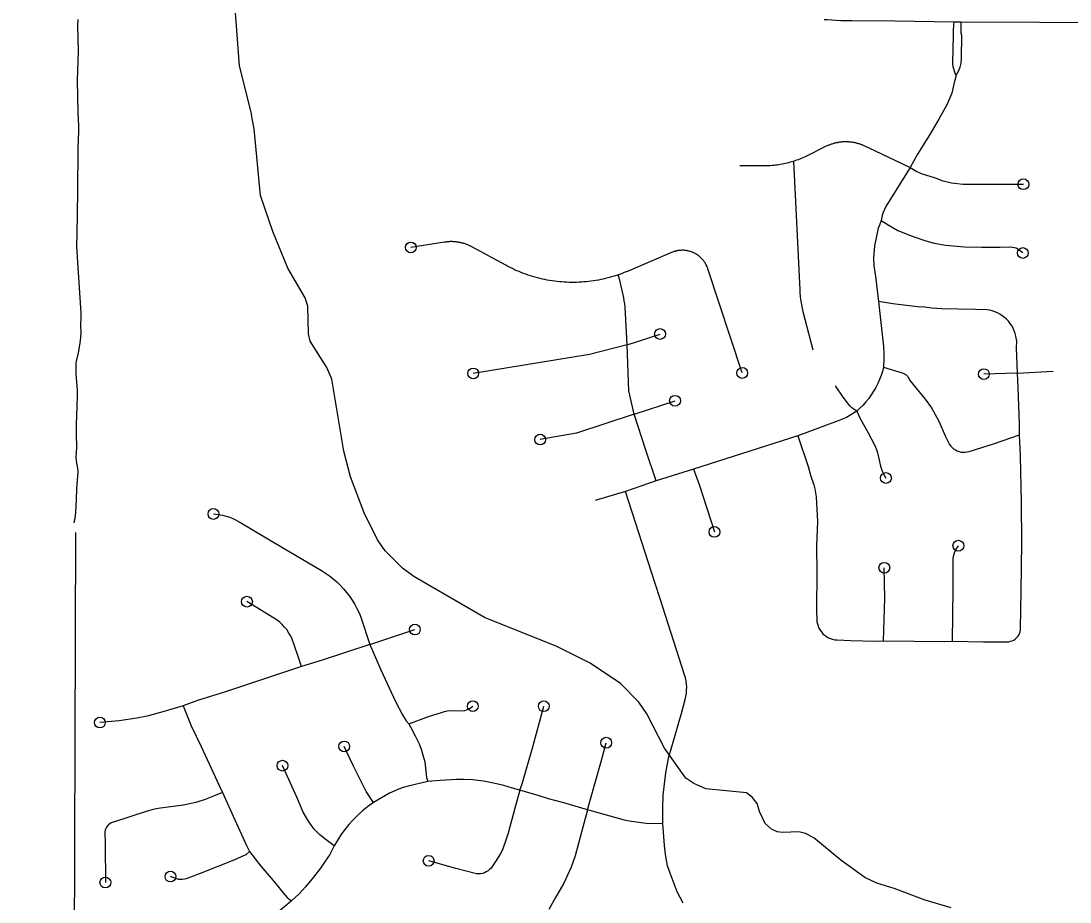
# Model space of a CAD drawing. Extents: x -19 to 366, y -4 to 359.
# Drawn here: x 145.551 to 146.47, y 185.206 to 185.978 of the extents above; entities that cross this region are included whole.
import ezdxf

# ---------------------------------------------------------------- set-up
doc = ezdxf.new("R2010")
doc.units = 0
for name, color, linetype in [('Level 2', 7, 'Continuous'), ('Level 33', 7, 'Continuous'), ('Level 35', 7, 'Continuous'), ('Level 60', 7, 'Continuous')]:
    doc.layers.add(name, color=color, linetype=linetype)

msp = doc.modelspace()

# ---------------------------------------------------------------- linework, layer by layer
at = {"layer": 'Level 2'}
msp.add_lwpolyline([(145.59872, 185.53005), (145.59673, 184.89025), (145.59671, 184.86838), (145.59206, 184.62506), (145.58949, 184.26154)], dxfattribs=at)
at = {"layer": 'Level 33'}
for points in [[(145.6007, 185.97973), (145.6005, 185.97406), (145.60084, 185.95145), (145.60028, 185.93533), (145.60018, 185.92624), (145.60062, 185.89792), (145.60112, 185.88655), (145.60118, 185.88146), (145.60069, 185.8671), (145.60041, 185.82823), (145.59981, 185.79113), (145.59951, 185.78135), (145.60025, 185.76671), (145.60328, 185.72262), (145.60335, 185.71874), (145.60309, 185.71162), (145.6032, 185.70525), (145.60296, 185.70091), (145.60234, 185.69604), (145.60087, 185.68736), (145.59949, 185.68135), (145.59903, 185.67848), (145.59879, 185.67559), (145.59893, 185.66846), (145.59995, 185.65502), (145.60011, 185.65046), (145.59991, 185.64043), (145.59933, 185.62495), (145.59933, 185.61621), (145.5996, 185.60466), (145.59905, 185.5955), (145.59954, 185.59088), (145.60044, 185.58631), (145.60065, 185.58317), (145.59948, 185.56849), (145.59931, 185.55832), (145.59875, 185.54825), (145.5983, 185.5444), (145.59717, 185.53846)], [(146.36823, 185.97731), (146.31679, 185.97811), (146.27891, 185.97849), (146.27157, 185.97856), (146.26932, 185.97854), (146.25741, 185.97929), (146.25486, 185.9793)], [(146.36823, 185.97731), (146.36805, 185.97551), (146.36786, 185.96902), (146.36767, 185.96603), (146.36714, 185.94098), (146.3674, 185.93848), (146.36882, 185.93371), (146.37024, 185.93059)], [(146.37444, 185.97725), (146.36823, 185.97731)], [(146.37444, 185.97725), (146.37448, 185.96792), (146.37506, 185.96587), (146.3747, 185.94564), (146.37435, 185.9413), (146.37351, 185.9377), (146.37235, 185.9347), (146.37024, 185.93059)], [(146.61049, 185.97545), (146.60514, 185.97554), (146.58655, 185.97537), (146.55577, 185.97585), (146.53169, 185.97647), (146.48106, 185.97654), (146.44337, 185.97694), (146.37444, 185.97725)], [(146.37024, 185.93059), (146.37023, 185.92938), (146.36906, 185.92569), (146.36652, 185.91494), (146.3622, 185.90479), (146.35553, 185.89284), (146.34721, 185.87873), (146.33664, 185.86157), (146.33003, 185.84989)], [(146.22797, 185.85558), (146.22935, 185.85604), (146.23076, 185.85653), (146.23214, 185.85704), (146.23355, 185.85758), (146.23493, 185.85814), (146.23628, 185.85873), (146.23764, 185.85934), (146.23955, 185.86025), (146.2569, 185.86877), (146.25753, 185.86907), (146.25813, 185.86934), (146.25874, 185.86961), (146.25935, 185.86987), (146.25996, 185.87011), (146.26059, 185.87034), (146.2612, 185.87056), (146.26183, 185.87077), (146.26247, 185.87097), (146.2631, 185.87116), (146.26374, 185.87134), (146.26437, 185.87151), (146.26503, 185.87166), (146.26566, 185.87181), (146.26632, 185.87194), (146.26696, 185.87206), (146.26762, 185.87217), (146.26825, 185.87227), (146.26891, 185.87236), (146.26958, 185.87243), (146.27024, 185.8725), (146.2709, 185.87255), (146.27156, 185.87259), (146.27222, 185.87262), (146.27289, 185.87264), (146.27355, 185.87264), (146.27419, 185.87264), (146.27485, 185.87262), (146.27552, 185.8726), (146.27618, 185.87256), (146.27684, 185.87251), (146.27749, 185.87244), (146.27815, 185.87237), (146.27882, 185.87228), (146.27946, 185.87219), (146.28013, 185.87208), (146.28077, 185.87196), (146.28141, 185.87183), (146.28206, 185.87169), (146.2827, 185.87153), (146.28334, 185.87136), (146.28399, 185.87119), (146.28461, 185.87101), (146.28526, 185.87081), (146.28588, 185.8706), (146.2865, 185.87038), (146.28712, 185.87015), (146.28772, 185.86991), (146.28835, 185.86965), (146.28894, 185.86939), (146.28955, 185.86912), (146.29015, 185.86883), (146.29873, 185.86466), (146.33003, 185.84989)], [(146.18092, 185.85164), (146.18428, 185.85162), (146.20159, 185.85153), (146.20308, 185.85154), (146.20455, 185.85157), (146.20604, 185.85163), (146.20753, 185.85171), (146.20902, 185.85182), (146.21051, 185.85196), (146.21197, 185.85212), (146.21346, 185.8523), (146.21492, 185.85251), (146.21638, 185.85276), (146.21786, 185.85302), (146.21932, 185.85331), (146.22076, 185.85362), (146.22222, 185.85396), (146.22365, 185.85433), (146.22508, 185.85472), (146.22652, 185.85513), (146.22797, 185.85558)], [(146.22797, 185.85558), (146.23326, 185.74275), (146.23333, 185.74109), (146.23345, 185.73945), (146.23362, 185.7378), (146.23379, 185.73616), (146.234, 185.73452), (146.23424, 185.73288), (146.23451, 185.73125), (146.23479, 185.72962), (146.2351, 185.72799), (146.23546, 185.72638), (146.23613, 185.72363), (146.24474, 185.69004)], [(146.33003, 185.84989), (146.3089, 185.81566), (146.30621, 185.80999), (146.30542, 185.80795), (146.30454, 185.80333)], [(146.33003, 185.84989), (146.33593, 185.84643), (146.33984, 185.84473), (146.35214, 185.84074), (146.35867, 185.83833), (146.36271, 185.83722), (146.36631, 185.83652), (146.37657, 185.83538), (146.42929, 185.83521)], [(146.30454, 185.80333), (146.30316, 185.79944), (146.30215, 185.79666), (146.29878, 185.78115), (146.29792, 185.77033), (146.29821, 185.76369), (146.29958, 185.7545), (146.30225, 185.73235)], [(146.30454, 185.80333), (146.31069, 185.79967), (146.31941, 185.79453), (146.33187, 185.78971), (146.34393, 185.78555), (146.35119, 185.78364), (146.36126, 185.78183), (146.37779, 185.78035), (146.393, 185.78004), (146.40887, 185.77994), (146.41839, 185.78022), (146.42284, 185.7794), (146.42479, 185.7784), (146.42784, 185.77608), (146.42884, 185.77496)], [(146.07413, 185.75573), (146.07352, 185.75552), (146.07148, 185.75486), (146.06941, 185.75423), (146.06734, 185.75364), (146.06528, 185.75309), (146.06318, 185.75257), (146.06109, 185.75208), (146.059, 185.75164), (146.05688, 185.75123), (146.05476, 185.75086), (146.05263, 185.75052), (146.05051, 185.75023), (146.04839, 185.74997), (146.04624, 185.74974), (146.04411, 185.74956), (146.04196, 185.74941), (146.03981, 185.7493), (146.03766, 185.74922), (146.03553, 185.74919), (146.03337, 185.74919), (146.03122, 185.74923), (146.02908, 185.74931), (146.02692, 185.74942), (146.02479, 185.74957), (146.02265, 185.74976), (146.02051, 185.74999), (146.01837, 185.75025), (146.01626, 185.75055), (146.01414, 185.75089), (146.01202, 185.75126), (146.0099, 185.75168), (146.0078, 185.75213), (146.0057, 185.75261), (146.00363, 185.75313), (146.00155, 185.75369), (145.9995, 185.75429), (145.99744, 185.75492), (145.99538, 185.75558), (145.99335, 185.75628), (145.99134, 185.75702), (145.98933, 185.75779), (145.98734, 185.7586), (145.98537, 185.75944), (145.9834, 185.76032), (145.98146, 185.76123), (145.97953, 185.76217), (145.97761, 185.76315), (145.97571, 185.76416), (145.94607, 185.7803), (145.94549, 185.78061), (145.94489, 185.78091), (145.94432, 185.7812), (145.94372, 185.78148), (145.94311, 185.78175), (145.94249, 185.78201), (145.94189, 185.78226), (145.94127, 185.78249), (145.94065, 185.78272), (145.94002, 185.78294), (145.9394, 185.78314), (145.93876, 185.78333), (145.93814, 185.78352), (145.93749, 185.78369), (145.93685, 185.78385), (145.9362, 185.784), (145.93556, 185.78414), (145.93492, 185.78427), (145.93425, 185.78438), (145.93361, 185.78449), (145.93294, 185.78458), (145.9323, 185.78466), (145.93163, 185.78473), (145.93097, 185.78479), (145.93033, 185.78483), (145.92966, 185.78487), (145.929, 185.78489), (145.92834, 185.7849), (145.92767, 185.7849), (145.92701, 185.78489), (145.92635, 185.78487), (145.92569, 185.78484), (145.92502, 185.78479), (145.92436, 185.78473), (145.92373, 185.78466), (145.92307, 185.78459), (145.92215, 185.78445), (145.89251, 185.77984)], [(146.18293, 185.66984), (146.15285, 185.76109), (146.15272, 185.76146), (146.15257, 185.76184), (146.15244, 185.76223), (146.15229, 185.76262), (146.15196, 185.76337), (146.15178, 185.76375), (146.15143, 185.76449), (146.15123, 185.76486), (146.15083, 185.76558), (146.1506, 185.76593), (146.15018, 185.76663), (146.14993, 185.76698), (146.14946, 185.76765), (146.14921, 185.76798), (146.1487, 185.76863), (146.14845, 185.76895), (146.14789, 185.76957), (146.14762, 185.76988), (146.14703, 185.77047), (146.14674, 185.77076), (146.14613, 185.77132), (146.14581, 185.77159), (146.14518, 185.77212), (146.14487, 185.77238), (146.14421, 185.77287), (146.14387, 185.77311), (146.14317, 185.77357), (146.14284, 185.77379), (146.14211, 185.77421), (146.14175, 185.77441), (146.14103, 185.7748), (146.14064, 185.77498), (146.1399, 185.77533), (146.13952, 185.77549), (146.13875, 185.7758), (146.13837, 185.77594), (146.13758, 185.7762), (146.13719, 185.77633), (146.13641, 185.77655), (146.136, 185.77665), (146.13519, 185.77683), (146.13478, 185.77691), (146.13397, 185.77706), (146.13357, 185.77712), (146.13274, 185.77721), (146.13233, 185.77725), (146.1315, 185.7773), (146.1311, 185.77732), (146.13027, 185.77733), (146.12985, 185.77733), (146.12902, 185.77729), (146.12862, 185.77726), (146.12779, 185.77719), (146.12739, 185.77714), (146.12656, 185.77702), (146.12616, 185.77695), (146.12534, 185.77679), (146.12494, 185.7767), (146.12414, 185.7765), (146.12374, 185.77638), (146.12297, 185.77614), (146.12257, 185.77601), (146.12179, 185.77572), (146.12107, 185.77542), (146.08295, 185.75911), (146.07956, 185.75772), (146.07757, 185.75695), (146.07553, 185.75622), (146.07413, 185.75573)], [(146.08202, 185.69437), (146.08034, 185.7276), (146.07995, 185.73038), (146.07957, 185.733), (146.07913, 185.73561), (146.07863, 185.73821), (146.0781, 185.7408), (146.07753, 185.74338), (146.0769, 185.74596), (146.07624, 185.74852), (146.07554, 185.75107), (146.07413, 185.75573)], [(146.30225, 185.73235), (146.3067, 185.6929), (146.30708, 185.68645), (146.30702, 185.68202), (146.30667, 185.67492)], [(146.42403, 185.66967), (146.42332, 185.69196), (146.42353, 185.6977), (146.42268, 185.70219), (146.42204, 185.70455), (146.42124, 185.70685), (146.4203, 185.70895), (146.41907, 185.71121), (146.41771, 185.71323), (146.41621, 185.71514), (146.41452, 185.71692), (146.41272, 185.71855), (146.41078, 185.72003), (146.40873, 185.72134), (146.40659, 185.72247), (146.40433, 185.72343), (146.40201, 185.72419), (146.39965, 185.72476), (146.39725, 185.72513), (146.38738, 185.7255), (146.35781, 185.72596), (146.34915, 185.72656), (146.34257, 185.72744), (146.33661, 185.72783), (146.31503, 185.73033), (146.30225, 185.73235)], [(146.08202, 185.69437), (146.11091, 185.70396)], [(146.08202, 185.69437), (146.04905, 185.68588), (145.94718, 185.66942)], [(146.08815, 185.63361), (146.08358, 185.65414), (146.08202, 185.69437)], [(146.30667, 185.67492), (146.30571, 185.67122), (146.30457, 185.66758), (146.30323, 185.664), (146.3017, 185.6605), (146.29998, 185.65709), (146.29806, 185.65377), (146.296, 185.65057), (146.29375, 185.64747), (146.29136, 185.6445), (146.28879, 185.64167), (146.2861, 185.63897), (146.28324, 185.63643)], [(146.30667, 185.67492), (146.32395, 185.66967), (146.32669, 185.6683), (146.32767, 185.66708), (146.33012, 185.66292), (146.34338, 185.64695), (146.3489, 185.63922), (146.35523, 185.62766), (146.3609, 185.61479), (146.36461, 185.60724), (146.36564, 185.6058), (146.36684, 185.60449), (146.36821, 185.60334), (146.36968, 185.60235), (146.37124, 185.60155), (146.37292, 185.60094), (146.37464, 185.60053), (146.37639, 185.60034), (146.37817, 185.60035), (146.37994, 185.60058), (146.38166, 185.60101), (146.40305, 185.60778), (146.426, 185.61559)], [(146.42403, 185.66967), (146.39469, 185.6688)], [(146.42403, 185.66967), (146.45551, 185.67128)], [(146.426, 185.61559), (146.42591, 185.62521), (146.4247, 185.6567), (146.42403, 185.66967)], [(146.28324, 185.63643), (146.27901, 185.63916), (146.2773, 185.64093), (146.27141, 185.64874), (146.26479, 185.65859)], [(146.08815, 185.63361), (146.12405, 185.64545)], [(146.08815, 185.63361), (146.03758, 185.61715), (146.00583, 185.61144)], [(146.10751, 185.57528), (146.09842, 185.60222), (146.08815, 185.63361)], [(146.28324, 185.63643), (146.27424, 185.63074), (146.26713, 185.62777), (146.23162, 185.61463)], [(146.28324, 185.63643), (146.28641, 185.62997), (146.29342, 185.61728), (146.29925, 185.60619), (146.30106, 185.60093), (146.30244, 185.59606), (146.30422, 185.58813), (146.30542, 185.58364), (146.30886, 185.57776)], [(146.23162, 185.61463), (146.14027, 185.58545)], [(146.23162, 185.61463), (146.24062, 185.58774), (146.24276, 185.58029), (146.2456, 185.57167), (146.24646, 185.56826), (146.2471, 185.56481), (146.24759, 185.56133), (146.2488, 185.53965), (146.2481, 185.51819), (146.24821, 185.49456), (146.24799, 185.46306), (146.24842, 185.45184), (146.24881, 185.44989), (146.24939, 185.44799), (146.25018, 185.44616), (146.25115, 185.44443), (146.25231, 185.44281), (146.25361, 185.44132), (146.2551, 185.43999), (146.2567, 185.43881), (146.25843, 185.43782), (146.26025, 185.43702), (146.26214, 185.43641), (146.2641, 185.43601), (146.26607, 185.43583), (146.27771, 185.43536), (146.29956, 185.43486), (146.30674, 185.43492)], [(146.36713, 185.43487), (146.39443, 185.43424), (146.41652, 185.43432), (146.41803, 185.43462), (146.41948, 185.43511), (146.42086, 185.43578), (146.42214, 185.43662), (146.42329, 185.43762), (146.42433, 185.43876), (146.42519, 185.44003), (146.42588, 185.44139), (146.42641, 185.44284), (146.42672, 185.44434), (146.42686, 185.44586), (146.42747, 185.47851), (146.42791, 185.52099), (146.42778, 185.55619), (146.42674, 185.59721), (146.426, 185.61559)], [(146.14027, 185.58545), (146.10751, 185.57528)], [(146.14027, 185.58545), (146.14522, 185.57192), (146.15856, 185.5305)], [(146.10751, 185.57528), (146.08051, 185.56584)], [(146.08051, 185.56584), (146.05396, 185.55799)], [(146.11325, 185.27472), (146.11326, 185.28853), (146.11361, 185.29993), (146.1159, 185.31929), (146.11874, 185.33356), (146.11932, 185.33557), (146.12035, 185.33914), (146.1301, 185.37264), (146.13296, 185.38368), (146.13357, 185.38636), (146.13399, 185.38908), (146.13419, 185.39182), (146.13423, 185.39456), (146.13405, 185.3973), (146.13366, 185.40002), (146.13311, 185.40271), (146.13236, 185.40536), (146.11091, 185.47175), (146.10653, 185.48529), (146.08051, 185.56584)], [(145.7195, 185.54625), (145.72742, 185.54515), (145.73387, 185.54333), (145.73773, 185.54167), (145.74257, 185.53919), (145.76869, 185.52351), (145.81409, 185.4966), (145.81766, 185.49437), (145.82109, 185.49196), (145.82439, 185.48937), (145.82758, 185.48662), (145.8306, 185.4837), (145.83348, 185.48064), (145.83619, 185.47743), (145.83872, 185.47409), (145.8411, 185.47062), (145.84329, 185.46704), (145.8453, 185.46334), (145.84712, 185.45955), (145.84873, 185.45567), (145.85661, 185.43194)], [(146.36713, 185.43487), (146.36777, 185.48075), (146.36779, 185.49996), (146.36792, 185.50737), (146.36822, 185.51003), (146.36884, 185.51226), (146.37031, 185.5153), (146.37233, 185.51841)], [(146.30674, 185.43492), (146.30777, 185.47232), (146.30745, 185.49909)], [(145.79658, 185.41261), (145.79348, 185.42218), (145.7881, 185.43729), (145.78684, 185.43993), (145.78536, 185.44247), (145.78371, 185.44489), (145.78186, 185.44717), (145.77986, 185.44931), (145.77769, 185.45129), (145.77536, 185.45309), (145.77292, 185.45472), (145.74889, 185.4694)], [(145.85661, 185.43194), (145.89606, 185.44495)], [(145.85661, 185.43194), (145.81487, 185.41812), (145.79658, 185.41261)], [(145.85661, 185.43194), (145.86628, 185.40954), (145.87902, 185.38197), (145.88517, 185.37011), (145.88835, 185.36508), (145.89073, 185.36234)], [(146.30674, 185.43492), (146.36042, 185.43438), (146.36713, 185.43487)], [(145.79658, 185.41261), (145.73001, 185.39039), (145.70563, 185.38281), (145.69291, 185.37804)], [(145.69291, 185.37804), (145.67711, 185.37339), (145.66149, 185.36905), (145.65248, 185.3672), (145.63679, 185.36502), (145.61998, 185.36344)], [(145.69291, 185.37804), (145.70011, 185.36055), (145.70864, 185.34232), (145.72461, 185.30817), (145.72732, 185.3021)], [(145.89073, 185.36234), (145.90809, 185.36885), (145.91931, 185.37223), (145.92205, 185.37321), (145.92429, 185.37366), (145.92731, 185.374), (145.93586, 185.37375), (145.93988, 185.37413), (145.94133, 185.37454), (145.94441, 185.37607), (145.94685, 185.37784)], [(145.98811, 185.30412), (145.99005, 185.30966), (145.99935, 185.34229), (146.009, 185.37774)], [(145.89073, 185.36234), (145.89258, 185.35916), (145.8964, 185.35175), (145.89969, 185.34476), (145.90177, 185.33925), (145.9034, 185.33383), (145.90466, 185.32892), (145.90637, 185.3153), (145.9074, 185.31175)], [(146.04745, 185.28687), (146.04932, 185.29411), (146.05935, 185.32936), (146.06374, 185.34576)], [(145.85973, 185.29342), (145.85622, 185.29851), (145.85333, 185.30309), (145.84202, 185.32588), (145.83413, 185.34249)], [(145.82539, 185.25534), (145.8182, 185.26051), (145.81276, 185.2651), (145.80788, 185.26999), (145.804, 185.27522), (145.80097, 185.27996), (145.79824, 185.28488), (145.79257, 185.29802), (145.78002, 185.32566)], [(145.9074, 185.31175), (145.89002, 185.30774), (145.88589, 185.30649), (145.88181, 185.30503), (145.87784, 185.30339), (145.87391, 185.30155), (145.85973, 185.29342)], [(145.98811, 185.30412), (145.98147, 185.30586), (145.97399, 185.30814), (145.9649, 185.31031), (145.95623, 185.31199), (145.94686, 185.31315), (145.93932, 185.31363), (145.9325, 185.31357), (145.91829, 185.31273), (145.9074, 185.31175)], [(145.72732, 185.3021), (145.72117, 185.29937), (145.71228, 185.29588), (145.70404, 185.29333), (145.69738, 185.29182), (145.69317, 185.29108), (145.67745, 185.28907), (145.67107, 185.28809), (145.66673, 185.28722), (145.66065, 185.28562), (145.63276, 185.27656), (145.62997, 185.27548), (145.62871, 185.27481), (145.62758, 185.27397), (145.62657, 185.27295), (145.62575, 185.2718), (145.6251, 185.27053), (145.62467, 185.26918), (145.62442, 185.26778), (145.62469, 185.25658), (145.62481, 185.22323)], [(145.72732, 185.3021), (145.73815, 185.27807), (145.7486, 185.25565), (145.75122, 185.2504)], [(145.98811, 185.30412), (145.98333, 185.28724), (145.97779, 185.26651), (145.97624, 185.26215), (145.97525, 185.25871), (145.9741, 185.25533), (145.97273, 185.25202), (145.97119, 185.2488), (145.96946, 185.24567), (145.96279, 185.23586), (145.96155, 185.23457), (145.96014, 185.23345), (145.95863, 185.23251), (145.95699, 185.23177), (145.95528, 185.23123), (145.95351, 185.23092), (145.95172, 185.23082), (145.94994, 185.23095), (145.9318, 185.23564), (145.90815, 185.24229)], [(146.04745, 185.28687), (146.02652, 185.293), (146.0131, 185.2966), (146.00485, 185.29928), (145.98811, 185.30412)], [(145.85973, 185.29342), (145.85458, 185.28969), (145.85029, 185.28603), (145.84612, 185.2822), (145.84211, 185.27822), (145.83826, 185.27409), (145.83185, 185.26593), (145.82539, 185.25534)], [(146.04745, 185.28687), (146.03659, 185.24673), (146.0349, 185.24163), (146.03304, 185.23661), (146.02991, 185.22959), (146.02646, 185.22272), (146.01914, 185.21024), (146.01342, 185.19957)], [(146.11325, 185.27472), (146.09884, 185.27497), (146.08384, 185.27694), (146.07988, 185.27789), (146.04745, 185.28687)], [(146.13122, 185.20507), (146.12599, 185.21519), (146.11966, 185.23145), (146.11755, 185.23787), (146.11593, 185.2461), (146.11497, 185.25277), (146.11438, 185.25919), (146.114, 185.26766), (146.11325, 185.27472)], [(145.82539, 185.25534), (145.8214, 185.24787), (145.81753, 185.24181), (145.8134, 185.23591), (145.80729, 185.22788), (145.8002, 185.21931), (145.79461, 185.21329), (145.78778, 185.20721)], [(145.75122, 185.2504), (145.74783, 185.24751), (145.74379, 185.24563), (145.73733, 185.24289), (145.70791, 185.23114), (145.69566, 185.22657), (145.69402, 185.22614), (145.69234, 185.2259), (145.69066, 185.22586), (145.68898, 185.22601), (145.68731, 185.22636), (145.68185, 185.22848)], [(145.75122, 185.2504), (145.76092, 185.2375), (145.77013, 185.22704), (145.77608, 185.21996), (145.78034, 185.21441), (145.78419, 185.21005), (145.78778, 185.20721)], [(145.78778, 185.20721), (145.78192, 185.20195), (145.77723, 185.19803), (145.77239, 185.19426), (145.76745, 185.19065), (145.76239, 185.18719), (145.7552, 185.18295), (145.74784, 185.17898), (145.74032, 185.17529), (145.71825, 185.16663)]]:
    msp.add_lwpolyline(points, dxfattribs=at)
for centre in [(146.42929, 185.83521), (145.89251, 185.77984), (146.42884, 185.77496), (146.11091, 185.70396), (145.94718, 185.66942), (146.18293, 185.66984), (146.39469, 185.6688), (146.12405, 185.64545), (146.00583, 185.61144), (146.30886, 185.57776), (145.7195, 185.54625), (146.15856, 185.5305), (146.37233, 185.51841), (146.30745, 185.49909), (145.74889, 185.4694), (145.89606, 185.44495), (145.94685, 185.37784), (146.009, 185.37774), (145.61998, 185.36344), (145.83413, 185.34249), (146.06374, 185.34576), (145.78002, 185.32566), (145.90815, 185.24229), (145.62481, 185.22323), (145.68185, 185.22848)]:
    msp.add_circle(centre, 0.00473, dxfattribs=at)
at = {"layer": 'Level 35'}
for points in [[(145.57324, 186.18039), (145.58523, 186.17152), (145.60427, 186.15546), (145.61302, 186.15075), (145.62783, 186.14777), (145.64513, 186.14025), (145.65864, 186.1312), (145.67198, 186.11758), (145.68057, 186.10547), (145.70135, 186.08088), (145.72406, 186.04984), (145.73479, 186.02653), (145.73616, 186.01685), (145.74199, 185.93904), (145.75299, 185.89618)], [(145.90904, 185.48336), (145.89516, 185.49149), (145.88509, 185.49868), (145.87006, 185.51384), (145.8632, 185.52351), (145.85175, 185.54722), (145.83952, 185.57871), (145.83377, 185.60129), (145.82335, 185.66449), (145.81896, 185.67474), (145.80429, 185.69768), (145.80294, 185.70413), (145.80231, 185.72843), (145.79982, 185.73564), (145.78457, 185.76162), (145.77158, 185.79368), (145.76087, 185.82536), (145.75521, 185.88364), (145.75299, 185.89618)], [(146.36599, 185.20091), (146.3432, 185.20789), (146.31603, 185.21789), (146.30084, 185.22279), (146.29039, 185.22751), (146.26929, 185.24285), (146.2457, 185.26254), (146.23829, 185.26613), (146.23241, 185.26764), (146.21836, 185.26703), (146.21343, 185.26778), (146.20849, 185.27005), (146.20316, 185.27497), (146.19801, 185.2856), (146.1959, 185.29262), (146.19152, 185.29792), (146.18658, 185.30171), (146.15108, 185.30543), (146.14045, 185.30996), (146.1336, 185.31469), (146.11474, 185.34104), (146.09929, 185.3712), (146.09243, 185.38143), (146.07626, 185.39773), (146.04965, 185.41551), (146.02038, 185.43007), (145.95712, 185.45556), (145.92234, 185.4756), (145.90904, 185.48336)]]:
    msp.add_lwpolyline(points, dxfattribs=at)
at = {"layer": 'Level 60'}
for points in [[(154.11585, 1.87092), (153.9063, 10.48743), (153.69602, 19.10409), (153.48501, 27.72087), (153.27327, 36.3378), (153.0608, 44.95486), (152.84759, 53.57206), (152.63366, 62.1894), (152.419, 70.80688), (152.20362, 79.42449), (151.98751, 88.04225), (151.77068, 96.66014), (151.55312, 105.27817), (151.33484, 113.89634), (151.11584, 122.51465), (150.89612, 131.13311), (150.67568, 139.7517), (150.45452, 148.37043), (150.23264, 156.98931), (150.01005, 165.60832), (149.78674, 174.22748), (149.56272, 182.84677), (149.33799, 191.46621), (149.11254, 200.0858), (148.88638, 208.70552), (148.65952, 217.32539), (148.43194, 225.9454), (148.20366, 234.56555), (147.97466, 243.18584), (147.74497, 251.80628), (147.51457, 260.42687), (147.28346, 269.04759), (147.05165, 277.66846), (146.81914, 286.28948), (146.58593, 294.91064), (146.35202, 303.53194), (146.11742, 312.15339), (145.88211, 320.77499), (145.64611, 329.39673), (145.40941, 338.01861), (145.17202, 346.64065)], [(146.77834, 1.69699), (146.57878, 10.31313), (146.37852, 18.92942), (146.17757, 27.54584), (145.97591, 36.16241), (145.77356, 44.77911), (145.57052, 53.39596), (145.36679, 62.01295), (145.16236, 70.63008), (144.95724, 79.24735), (144.75142, 87.86477), (144.54492, 96.48232), (144.33773, 105.10002), (144.12986, 113.71787), (143.92129, 122.33585), (143.71204, 130.95398), (143.5021, 139.57225), (143.29148, 148.19067), (143.08018, 156.80923), (142.8682, 165.42794), (142.65553, 174.04679), (142.44218, 182.66579), (142.22816, 191.28493), (142.01345, 199.90421), (141.79807, 208.52365), (141.58202, 217.14322), (141.36528, 225.76295), (141.14788, 234.38282), (140.9298, 243.00284), (140.71105, 251.623), (140.49162, 260.24332), (140.27153, 268.86377), (140.05077, 277.48438), (139.82934, 286.10514), (139.60724, 294.72604), (139.38447, 303.34709), (139.16105, 311.96829), (138.93695, 320.58964), (138.7122, 329.21114), (138.48678, 337.83278), (138.2607, 346.45458)], [(0, 180.89994), (7.12284, 180.90436), (14.24566, 180.9176), (21.36847, 180.93968), (28.49124, 180.97058), (35.61397, 181.01031), (42.73664, 181.05888), (49.85925, 181.11627), (56.98178, 181.18249), (64.10422, 181.25754), (71.22656, 181.34142), (78.3488, 181.43413), (85.47091, 181.53567), (92.5929, 181.64603), (99.71474, 181.76523), (106.83643, 181.89325), (113.95795, 182.0301), (121.0793, 182.17578), (128.20046, 182.33029), (135.32143, 182.49362), (142.44218, 182.66579), (149.56272, 182.84677), (156.68303, 183.03659), (163.8031, 183.23523), (170.92291, 183.4427), (178.04247, 183.65899), (185.16175, 183.88411), (192.28074, 184.11805), (199.39944, 184.36082), (206.51784, 184.61242), (213.63591, 184.87283), (220.75366, 185.14207), (227.87107, 185.42014), (234.98813, 185.70702), (242.10483, 186.00273), (249.22115, 186.30726), (256.33709, 186.62061), (263.45264, 186.94279), (270.56779, 187.27378), (277.68251, 187.61359), (284.79682, 187.96222), (291.91068, 188.31967), (299.02409, 188.68594), (306.13705, 189.06103), (313.24954, 189.44494), (320.36154, 189.83766), (327.47305, 190.23919), (334.58406, 190.64954), (341.69455, 191.06871)]]:
    msp.add_spline(points, degree=3, dxfattribs=at)

doc.saveas('drawing.dxf')
